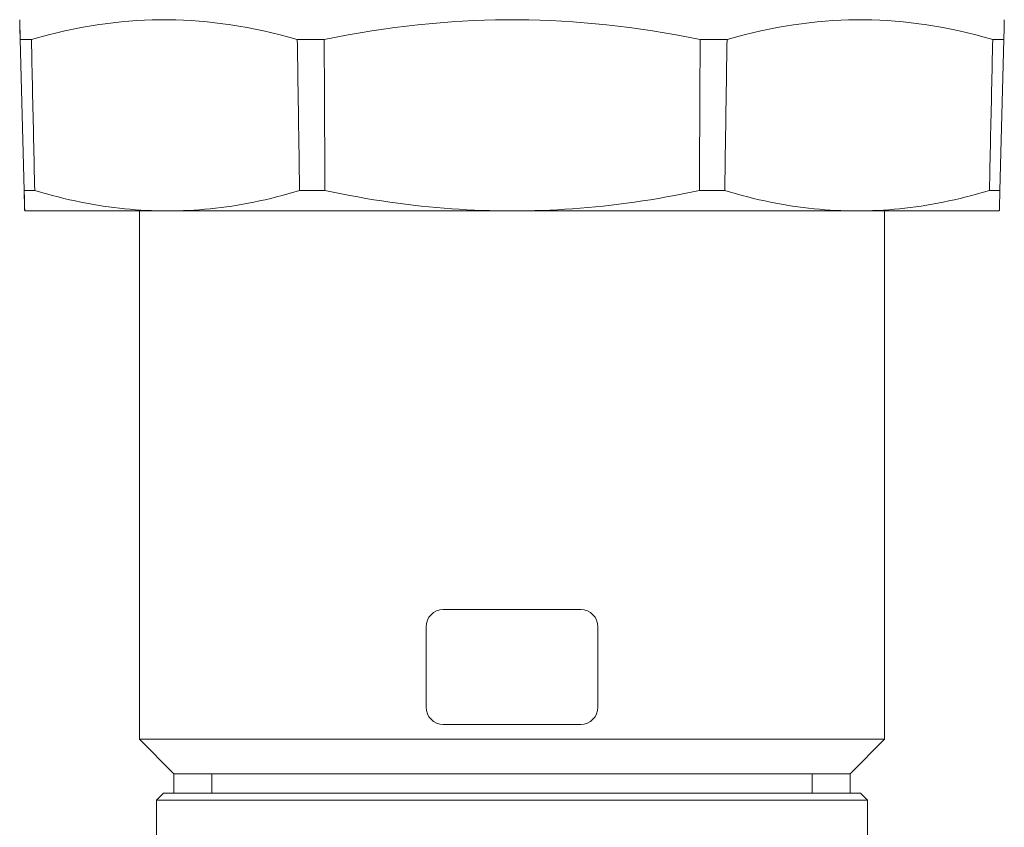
# Model space of a CAD drawing. Header units: millimetres. Extents: x 60394 to 199354, y 20895 to 166073.
# Tile 313 of 565: x 146709 to 146795, y 27230 to 27300. Entities that reach past the tile are written whole.
import ezdxf

# ---------------------------------------------------------------- set-up
doc = ezdxf.new("R2010")
doc.units = ezdxf.units.MM
doc.layers.add('UT_ZARIZENI - ARMATURY', color=6, linetype='Continuous', lineweight=5)

msp = doc.modelspace()

# ---------------------------------------------------------------- linework, layer by layer
at = {"layer": 'UT_ZARIZENI - ARMATURY'}
for p, q in [((146709.376, 27300.05), (146709.375, 27300.062)), ((146709.375, 27300.062), (146709.375, 27300.062)), ((146709.375, 27300.062), (146709.375, 27300.05)), ((146709.375, 27300.05), (146709.375, 27300.025)), ((146709.375, 27300.025), (146709.376, 27299.988)), ((146709.377, 27300.025), (146709.376, 27300.05)), ((146709.378, 27299.988), (146709.377, 27300.025)), ((146720.262, 27300.025), (146719.581, 27299.988)), ((146720.942, 27300.05), (146720.262, 27300.025)), ((146721.622, 27300.062), (146720.942, 27300.05)), ((146722.301, 27300.062), (146721.622, 27300.062)), ((146722.981, 27300.05), (146722.301, 27300.062)), ((146723.662, 27300.025), (146722.981, 27300.05)), ((146724.345, 27299.988), (146723.662, 27300.025)), ((146749.923, 27300.025), (146748.959, 27299.988)), ((146750.885, 27300.05), (146749.923, 27300.025)), ((146751.846, 27300.062), (146750.885, 27300.05)), ((146752.807, 27300.062), (146751.846, 27300.062)), ((146753.768, 27300.05), (146752.807, 27300.062)), ((146754.73, 27300.025), (146753.768, 27300.05)), ((146755.694, 27299.988), (146754.73, 27300.025)), ((146780.983, 27300.025), (146780.301, 27299.988)), ((146781.664, 27300.05), (146780.983, 27300.025)), ((146782.343, 27300.062), (146781.664, 27300.05)), ((146783.022, 27300.062), (146782.343, 27300.062)), ((146783.701, 27300.05), (146783.022, 27300.062)), ((146784.381, 27300.025), (146783.701, 27300.05)), ((146785.062, 27299.988), (146784.381, 27300.025)), ((146795.248, 27300.017), (146795.247, 27299.99)), ((146795.248, 27300.063), (146795.248, 27300.06)), ((146795.248, 27300.06), (146795.248, 27300.051)), ((146795.248, 27300.051), (146795.248, 27300.037)), ((146795.248, 27300.037), (146795.248, 27300.017)), ((146709.376, 27299.988), (146709.377, 27299.939)), ((146709.377, 27299.939), (146709.378, 27299.878)), ((146709.38, 27299.939), (146709.378, 27299.988)), ((146709.378, 27299.878), (146709.38, 27299.804)), ((146709.382, 27299.878), (146709.38, 27299.939)), ((146709.38, 27299.804), (146709.382, 27299.717)), ((146709.384, 27299.804), (146709.382, 27299.878)), ((146709.382, 27299.717), (146709.384, 27299.618)), ((146709.387, 27299.717), (146709.384, 27299.804)), ((146709.384, 27299.618), (146709.387, 27299.505)), ((146709.39, 27299.618), (146709.387, 27299.717)), ((146709.387, 27299.505), (146709.389, 27299.38)), ((146709.389, 27299.38), (146709.393, 27299.242)), ((146709.393, 27299.505), (146709.39, 27299.618)), ((146709.397, 27299.38), (146709.393, 27299.505)), ((146709.393, 27299.242), (146709.396, 27299.09)), ((146709.4, 27299.242), (146709.397, 27299.38)), ((146709.405, 27299.09), (146709.4, 27299.242)), ((146714.034, 27299.242), (146713.321, 27299.09)), ((146714.742, 27299.38), (146714.034, 27299.242)), ((146715.444, 27299.505), (146714.742, 27299.38)), ((146716.142, 27299.618), (146715.444, 27299.505)), ((146716.836, 27299.717), (146716.142, 27299.618)), ((146717.526, 27299.804), (146716.836, 27299.717)), ((146718.213, 27299.878), (146717.526, 27299.804)), ((146718.898, 27299.939), (146718.213, 27299.878)), ((146719.581, 27299.988), (146718.898, 27299.939)), ((146725.029, 27299.939), (146724.345, 27299.988)), ((146725.716, 27299.878), (146725.029, 27299.939)), ((146726.406, 27299.804), (146725.716, 27299.878)), ((146727.099, 27299.717), (146726.406, 27299.804)), ((146727.797, 27299.618), (146727.099, 27299.717)), ((146728.499, 27299.505), (146727.797, 27299.618)), ((146729.206, 27299.38), (146728.499, 27299.505)), ((146729.919, 27299.242), (146729.206, 27299.38)), ((146730.638, 27299.09), (146729.919, 27299.242)), ((146741.098, 27299.242), (146740.085, 27299.09)), ((146742.102, 27299.38), (146741.098, 27299.242)), ((146743.098, 27299.505), (146742.102, 27299.38)), ((146744.088, 27299.618), (146743.098, 27299.505)), ((146745.071, 27299.717), (146744.088, 27299.618)), ((146746.05, 27299.804), (146745.071, 27299.717)), ((146747.023, 27299.878), (146746.05, 27299.804)), ((146747.993, 27299.939), (146747.023, 27299.878)), ((146748.959, 27299.988), (146747.993, 27299.939)), ((146756.66, 27299.939), (146755.694, 27299.988)), ((146757.63, 27299.878), (146756.66, 27299.939)), ((146758.603, 27299.804), (146757.63, 27299.878)), ((146759.581, 27299.717), (146758.603, 27299.804)), ((146760.565, 27299.618), (146759.581, 27299.717)), ((146761.554, 27299.505), (146760.565, 27299.618)), ((146762.551, 27299.38), (146761.554, 27299.505)), ((146763.555, 27299.242), (146762.551, 27299.38)), ((146764.567, 27299.09), (146763.555, 27299.242)), ((146774.731, 27299.242), (146774.012, 27299.09)), ((146775.443, 27299.38), (146774.731, 27299.242)), ((146776.15, 27299.505), (146775.443, 27299.38)), ((146776.851, 27299.618), (146776.15, 27299.505)), ((146777.548, 27299.717), (146776.851, 27299.618)), ((146778.241, 27299.804), (146777.548, 27299.717)), ((146778.931, 27299.878), (146778.241, 27299.804)), ((146779.617, 27299.939), (146778.931, 27299.878)), ((146780.301, 27299.988), (146779.617, 27299.939)), ((146785.744, 27299.939), (146785.062, 27299.988)), ((146786.428, 27299.878), (146785.744, 27299.939)), ((146787.115, 27299.804), (146786.428, 27299.878)), ((146787.805, 27299.717), (146787.115, 27299.804)), ((146788.498, 27299.618), (146787.805, 27299.717)), ((146789.195, 27299.505), (146788.498, 27299.618)), ((146789.897, 27299.38), (146789.195, 27299.505)), ((146790.605, 27299.242), (146789.897, 27299.38)), ((146791.318, 27299.09), (146790.605, 27299.242)), ((146795.23, 27299.213), (146795.227, 27299.109)), ((146795.232, 27299.312), (146795.23, 27299.213)), ((146795.234, 27299.404), (146795.232, 27299.312)), ((146795.236, 27299.49), (146795.234, 27299.404)), ((146795.238, 27299.569), (146795.236, 27299.49)), ((146795.24, 27299.643), (146795.238, 27299.569)), ((146795.241, 27299.71), (146795.24, 27299.643)), ((146795.243, 27299.772), (146795.241, 27299.71)), ((146795.244, 27299.827), (146795.243, 27299.772)), ((146795.245, 27299.877), (146795.244, 27299.827)), ((146795.246, 27299.921), (146795.245, 27299.877)), ((146795.247, 27299.958), (146795.246, 27299.921)), ((146795.247, 27299.99), (146795.247, 27299.958)), ((146709.396, 27299.09), (146709.4, 27298.924)), ((146709.4, 27298.924), (146709.405, 27298.744)), ((146709.409, 27298.924), (146709.405, 27299.09)), ((146709.405, 27298.744), (146709.409, 27298.551)), ((146709.415, 27298.744), (146709.409, 27298.924)), ((146709.409, 27298.551), (146709.415, 27298.342)), ((146709.42, 27298.551), (146709.415, 27298.744)), ((146709.76, 27285.167), (146709.415, 27298.342)), ((146709.426, 27298.342), (146709.42, 27298.551)), ((146709.426, 27298.342), (146710.397, 27298.342)), ((146709.426, 27298.342), (146709.771, 27285.167)), ((146711.14, 27298.551), (146710.397, 27298.342)), ((146710.397, 27298.342), (146710.409, 27297.792)), ((146711.874, 27298.744), (146711.14, 27298.551)), ((146712.601, 27298.924), (146711.874, 27298.744)), ((146713.321, 27299.09), (146712.601, 27298.924)), ((146731.364, 27298.924), (146730.638, 27299.09)), ((146732.098, 27298.744), (146731.364, 27298.924)), ((146732.839, 27298.551), (146732.098, 27298.744)), ((146733.589, 27298.342), (146732.839, 27298.551)), ((146733.589, 27298.342), (146735.933, 27298.342)), ((146733.598, 27297.792), (146733.589, 27298.342)), ((146736.988, 27298.551), (146735.933, 27298.342)), ((146735.933, 27298.342), (146735.935, 27297.792)), ((146738.031, 27298.744), (146736.988, 27298.551)), ((146739.063, 27298.924), (146738.031, 27298.744)), ((146740.085, 27299.09), (146739.063, 27298.924)), ((146765.589, 27298.924), (146764.567, 27299.09)), ((146766.622, 27298.744), (146765.589, 27298.924)), ((146767.665, 27298.551), (146766.622, 27298.744)), ((146768.72, 27298.342), (146767.665, 27298.551)), ((146768.72, 27298.342), (146768.717, 27297.792)), ((146768.72, 27298.342), (146771.063, 27298.342)), ((146771.054, 27297.792), (146771.063, 27298.342)), ((146771.813, 27298.551), (146771.063, 27298.342)), ((146772.554, 27298.744), (146771.813, 27298.551)), ((146773.286, 27298.924), (146772.554, 27298.744)), ((146774.012, 27299.09), (146773.286, 27298.924)), ((146792.037, 27298.924), (146791.318, 27299.09)), ((146792.763, 27298.744), (146792.037, 27298.924)), ((146793.497, 27298.551), (146792.763, 27298.744)), ((146794.239, 27298.342), (146793.497, 27298.551)), ((146794.227, 27297.792), (146794.239, 27298.342)), ((146794.239, 27298.342), (146795.209, 27298.342)), ((146794.864, 27285.167), (146795.209, 27298.342)), ((146795.212, 27298.487), (146795.209, 27298.342)), ((146795.216, 27298.625), (146795.212, 27298.487)), ((146795.219, 27298.756), (146795.216, 27298.625)), ((146795.222, 27298.88), (146795.219, 27298.756)), ((146795.225, 27298.998), (146795.222, 27298.88)), ((146795.227, 27299.109), (146795.225, 27298.998)), ((146710.409, 27297.792), (146710.421, 27297.242)), ((146733.606, 27297.242), (146733.598, 27297.792)), ((146735.935, 27297.792), (146735.938, 27297.242)), ((146768.717, 27297.792), (146768.715, 27297.242)), ((146771.046, 27297.242), (146771.054, 27297.792)), ((146794.215, 27297.242), (146794.227, 27297.792)), ((146710.421, 27297.242), (146710.433, 27296.692)), ((146710.433, 27296.692), (146710.445, 27296.143)), ((146733.614, 27296.692), (146733.606, 27297.242)), ((146733.622, 27296.143), (146733.614, 27296.692)), ((146735.938, 27297.242), (146735.941, 27296.692)), ((146735.941, 27296.692), (146735.943, 27296.143)), ((146768.712, 27296.692), (146768.709, 27296.143)), ((146768.715, 27297.242), (146768.712, 27296.692)), ((146771.03, 27296.143), (146771.038, 27296.692)), ((146771.038, 27296.692), (146771.046, 27297.242)), ((146794.191, 27296.143), (146794.203, 27296.692)), ((146794.203, 27296.692), (146794.215, 27297.242)), ((146710.445, 27296.143), (146710.457, 27295.593)), ((146733.631, 27295.593), (146733.622, 27296.143)), ((146735.943, 27296.143), (146735.946, 27295.593)), ((146768.709, 27296.143), (146768.707, 27295.593)), ((146771.021, 27295.593), (146771.03, 27296.143)), ((146794.179, 27295.593), (146794.191, 27296.143)), ((146710.457, 27295.593), (146710.469, 27295.043)), ((146710.469, 27295.043), (146710.482, 27294.494)), ((146733.639, 27295.043), (146733.631, 27295.593)), ((146733.647, 27294.494), (146733.639, 27295.043)), ((146735.946, 27295.593), (146735.949, 27295.043)), ((146735.949, 27295.043), (146735.951, 27294.494)), ((146768.704, 27295.043), (146768.701, 27294.494)), ((146768.707, 27295.593), (146768.704, 27295.043)), ((146771.005, 27294.494), (146771.013, 27295.043)), ((146771.013, 27295.043), (146771.021, 27295.593)), ((146794.155, 27294.494), (146794.167, 27295.043)), ((146794.167, 27295.043), (146794.179, 27295.593)), ((146710.482, 27294.494), (146710.494, 27293.945)), ((146733.656, 27293.945), (146733.647, 27294.494)), ((146735.951, 27294.494), (146735.954, 27293.945)), ((146768.701, 27294.494), (146768.699, 27293.945)), ((146770.996, 27293.945), (146771.005, 27294.494)), ((146794.143, 27293.945), (146794.155, 27294.494)), ((146710.494, 27293.945), (146710.506, 27293.395)), ((146710.506, 27293.395), (146710.518, 27292.846)), ((146733.664, 27293.395), (146733.656, 27293.945)), ((146733.672, 27292.846), (146733.664, 27293.395)), ((146735.954, 27293.945), (146735.957, 27293.395)), ((146735.957, 27293.395), (146735.959, 27292.846)), ((146768.696, 27293.395), (146768.693, 27292.846)), ((146768.699, 27293.945), (146768.696, 27293.395)), ((146770.98, 27292.846), (146770.988, 27293.395)), ((146770.988, 27293.395), (146770.996, 27293.945)), ((146794.118, 27292.846), (146794.13, 27293.395)), ((146794.13, 27293.395), (146794.143, 27293.945)), ((146710.518, 27292.846), (146710.53, 27292.297)), ((146710.53, 27292.297), (146710.542, 27291.748)), ((146733.68, 27292.297), (146733.672, 27292.846)), ((146733.689, 27291.748), (146733.68, 27292.297)), ((146735.959, 27292.846), (146735.962, 27292.297)), ((146735.962, 27292.297), (146735.965, 27291.748)), ((146768.691, 27292.297), (146768.688, 27291.748)), ((146768.693, 27292.846), (146768.691, 27292.297)), ((146770.963, 27291.748), (146770.971, 27292.297)), ((146770.971, 27292.297), (146770.98, 27292.846)), ((146794.094, 27291.748), (146794.106, 27292.297)), ((146794.106, 27292.297), (146794.118, 27292.846)), ((146710.542, 27291.748), (146710.554, 27291.199)), ((146733.697, 27291.199), (146733.689, 27291.748)), ((146735.965, 27291.748), (146735.967, 27291.199)), ((146768.688, 27291.748), (146768.685, 27291.199)), ((146770.955, 27291.199), (146770.963, 27291.748)), ((146794.082, 27291.199), (146794.094, 27291.748)), ((146710.554, 27291.199), (146710.566, 27290.65)), ((146710.566, 27290.65), (146710.578, 27290.101)), ((146733.705, 27290.65), (146733.697, 27291.199)), ((146733.714, 27290.101), (146733.705, 27290.65)), ((146735.967, 27291.199), (146735.97, 27290.65)), ((146735.97, 27290.65), (146735.972, 27290.101)), ((146768.683, 27290.65), (146768.68, 27290.101)), ((146768.685, 27291.199), (146768.683, 27290.65)), ((146770.938, 27290.101), (146770.947, 27290.65)), ((146770.947, 27290.65), (146770.955, 27291.199)), ((146794.058, 27290.101), (146794.07, 27290.65)), ((146794.07, 27290.65), (146794.082, 27291.199)), ((146710.578, 27290.101), (146710.59, 27289.553)), ((146733.722, 27289.553), (146733.714, 27290.101)), ((146735.972, 27290.101), (146735.975, 27289.553)), ((146768.68, 27290.101), (146768.677, 27289.553)), ((146770.93, 27289.553), (146770.938, 27290.101)), ((146794.046, 27289.553), (146794.058, 27290.101)), ((146710.59, 27289.553), (146710.602, 27289.004)), ((146710.602, 27289.004), (146710.614, 27288.456)), ((146733.73, 27289.004), (146733.722, 27289.553)), ((146733.738, 27288.456), (146733.73, 27289.004)), ((146735.975, 27289.553), (146735.978, 27289.004)), ((146735.978, 27289.004), (146735.98, 27288.456)), ((146768.675, 27289.004), (146768.672, 27288.456)), ((146768.677, 27289.553), (146768.675, 27289.004)), ((146770.913, 27288.456), (146770.922, 27289.004)), ((146770.922, 27289.004), (146770.93, 27289.553)), ((146794.022, 27288.456), (146794.034, 27289.004)), ((146794.034, 27289.004), (146794.046, 27289.553)), ((146710.614, 27288.456), (146710.626, 27287.907)), ((146733.747, 27287.907), (146733.738, 27288.456)), ((146735.98, 27288.456), (146735.983, 27287.907)), ((146768.672, 27288.456), (146768.669, 27287.907)), ((146770.905, 27287.907), (146770.913, 27288.456)), ((146794.01, 27287.907), (146794.022, 27288.456)), ((146710.626, 27287.907), (146710.638, 27287.359)), ((146710.638, 27287.359), (146710.65, 27286.811)), ((146733.755, 27287.359), (146733.747, 27287.907)), ((146733.763, 27286.811), (146733.755, 27287.359)), ((146735.983, 27287.907), (146735.986, 27287.359)), ((146735.986, 27287.359), (146735.988, 27286.811)), ((146768.667, 27287.359), (146768.664, 27286.811)), ((146768.669, 27287.907), (146768.667, 27287.359)), ((146770.889, 27286.811), (146770.897, 27287.359)), ((146770.897, 27287.359), (146770.905, 27287.907)), ((146793.986, 27286.811), (146793.998, 27287.359)), ((146793.998, 27287.359), (146794.01, 27287.907)), ((146710.65, 27286.811), (146710.662, 27286.263)), ((146710.662, 27286.263), (146710.674, 27285.715)), ((146733.771, 27286.263), (146733.763, 27286.811)), ((146733.78, 27285.715), (146733.771, 27286.263)), ((146735.988, 27286.811), (146735.991, 27286.263)), ((146735.991, 27286.263), (146735.994, 27285.715)), ((146768.661, 27286.263), (146768.659, 27285.715)), ((146768.664, 27286.811), (146768.661, 27286.263)), ((146770.872, 27285.715), (146770.88, 27286.263)), ((146770.88, 27286.263), (146770.889, 27286.811)), ((146793.962, 27285.715), (146793.974, 27286.263)), ((146793.974, 27286.263), (146793.986, 27286.811)), ((146710.674, 27285.715), (146710.686, 27285.167)), ((146733.788, 27285.167), (146733.78, 27285.715)), ((146735.994, 27285.715), (146735.996, 27285.167)), ((146768.659, 27285.715), (146768.656, 27285.167)), ((146770.864, 27285.167), (146770.872, 27285.715)), ((146793.95, 27285.167), (146793.962, 27285.715)), ((146709.764, 27285.017), (146709.76, 27285.167)), ((146709.768, 27284.875), (146709.764, 27285.017)), ((146709.772, 27284.739), (146709.768, 27284.875)), ((146710.686, 27285.167), (146709.771, 27285.167)), ((146709.771, 27285.167), (146709.774, 27285.017)), ((146709.775, 27284.611), (146709.772, 27284.739)), ((146709.774, 27285.017), (146709.778, 27284.875)), ((146709.779, 27284.489), (146709.775, 27284.611)), ((146709.778, 27284.875), (146709.781, 27284.739)), ((146709.781, 27284.739), (146709.784, 27284.611)), ((146709.784, 27284.611), (146709.787, 27284.489)), ((146710.686, 27285.167), (146711.203, 27285.017)), ((146711.203, 27285.017), (146711.716, 27284.875)), ((146711.716, 27284.875), (146712.224, 27284.739)), ((146712.224, 27284.739), (146712.728, 27284.611)), ((146712.728, 27284.611), (146713.229, 27284.489)), ((146731.766, 27284.611), (146731.271, 27284.489)), ((146732.266, 27284.739), (146731.766, 27284.611)), ((146732.769, 27284.875), (146732.266, 27284.739)), ((146733.276, 27285.017), (146732.769, 27284.875)), ((146733.788, 27285.167), (146733.276, 27285.017)), ((146733.788, 27285.167), (146735.996, 27285.167)), ((146736.723, 27285.017), (146735.996, 27285.167)), ((146737.444, 27284.875), (146736.723, 27285.017)), ((146738.159, 27284.739), (146737.444, 27284.875)), ((146738.869, 27284.611), (146738.159, 27284.739)), ((146739.573, 27284.489), (146738.869, 27284.611)), ((146765.784, 27284.611), (146765.079, 27284.489)), ((146766.493, 27284.739), (146765.784, 27284.611)), ((146767.208, 27284.875), (146766.493, 27284.739)), ((146767.929, 27285.017), (146767.208, 27284.875)), ((146768.656, 27285.167), (146767.929, 27285.017)), ((146768.656, 27285.167), (146770.864, 27285.167)), ((146771.375, 27285.017), (146770.864, 27285.167)), ((146771.882, 27284.875), (146771.375, 27285.017)), ((146772.385, 27284.739), (146771.882, 27284.875)), ((146772.884, 27284.611), (146772.385, 27284.739)), ((146773.38, 27284.489), (146772.884, 27284.611)), ((146791.409, 27284.489), (146791.909, 27284.611)), ((146791.909, 27284.611), (146792.413, 27284.739)), ((146792.413, 27284.739), (146792.921, 27284.875)), ((146792.921, 27284.875), (146793.433, 27285.017)), ((146793.433, 27285.017), (146793.95, 27285.167)), ((146794.864, 27285.167), (146793.95, 27285.167)), ((146794.845, 27284.49), (146794.848, 27284.611)), ((146794.848, 27284.611), (146794.852, 27284.74)), ((146794.852, 27284.74), (146794.856, 27284.875)), ((146794.856, 27284.875), (146794.86, 27285.017)), ((146794.86, 27285.017), (146794.864, 27285.167)), ((146709.782, 27284.375), (146709.779, 27284.489)), ((146709.785, 27284.267), (146709.782, 27284.375)), ((146709.788, 27284.165), (146709.785, 27284.267)), ((146709.787, 27284.489), (146709.79, 27284.375)), ((146709.79, 27284.07), (146709.788, 27284.165)), ((146709.79, 27284.375), (146709.793, 27284.267)), ((146709.793, 27283.982), (146709.79, 27284.07)), ((146709.793, 27284.267), (146709.795, 27284.165)), ((146709.795, 27283.9), (146709.793, 27283.982)), ((146709.795, 27284.165), (146709.797, 27284.07)), ((146709.798, 27283.824), (146709.795, 27283.9)), ((146709.797, 27284.07), (146709.799, 27283.982)), ((146709.8, 27283.755), (146709.798, 27283.824)), ((146709.799, 27283.982), (146709.801, 27283.9)), ((146709.802, 27283.692), (146709.8, 27283.755)), ((146709.801, 27283.9), (146709.803, 27283.824)), ((146709.803, 27283.634), (146709.802, 27283.692)), ((146709.803, 27283.824), (146709.805, 27283.755)), ((146709.805, 27283.755), (146709.806, 27283.692)), ((146709.806, 27283.692), (146709.807, 27283.634)), ((146713.229, 27284.489), (146713.725, 27284.375)), ((146713.725, 27284.375), (146714.219, 27284.267)), ((146714.219, 27284.267), (146714.709, 27284.165)), ((146714.709, 27284.165), (146715.196, 27284.07)), ((146715.196, 27284.07), (146715.68, 27283.982)), ((146715.68, 27283.982), (146716.162, 27283.9)), ((146716.162, 27283.9), (146716.641, 27283.824)), ((146716.641, 27283.824), (146717.118, 27283.755)), ((146717.118, 27283.755), (146717.593, 27283.692)), ((146717.593, 27283.692), (146718.066, 27283.634)), ((146726.936, 27283.692), (146726.465, 27283.634)), ((146727.408, 27283.755), (146726.936, 27283.692)), ((146727.883, 27283.824), (146727.408, 27283.755)), ((146728.359, 27283.9), (146727.883, 27283.824)), ((146728.838, 27283.982), (146728.359, 27283.9)), ((146729.319, 27284.07), (146728.838, 27283.982)), ((146729.802, 27284.165), (146729.319, 27284.07)), ((146730.289, 27284.267), (146729.802, 27284.165)), ((146730.778, 27284.375), (146730.289, 27284.267)), ((146731.271, 27284.489), (146730.778, 27284.375)), ((146740.272, 27284.375), (146739.573, 27284.489)), ((146740.967, 27284.267), (146740.272, 27284.375)), ((146741.657, 27284.165), (146740.967, 27284.267)), ((146742.343, 27284.07), (146741.657, 27284.165)), ((146743.026, 27283.982), (146742.343, 27284.07)), ((146743.704, 27283.9), (146743.026, 27283.982)), ((146744.38, 27283.824), (146743.704, 27283.9)), ((146745.053, 27283.755), (146744.38, 27283.824)), ((146745.722, 27283.692), (146745.053, 27283.755)), ((146746.39, 27283.634), (146745.722, 27283.692)), ((146758.93, 27283.692), (146758.263, 27283.634)), ((146759.6, 27283.755), (146758.93, 27283.692)), ((146760.272, 27283.824), (146759.6, 27283.755)), ((146760.948, 27283.9), (146760.272, 27283.824)), ((146761.627, 27283.982), (146760.948, 27283.9)), ((146762.309, 27284.07), (146761.627, 27283.982)), ((146762.995, 27284.165), (146762.309, 27284.07)), ((146763.686, 27284.267), (146762.995, 27284.165)), ((146764.38, 27284.375), (146763.686, 27284.267)), ((146765.079, 27284.489), (146764.38, 27284.375)), ((146773.872, 27284.375), (146773.38, 27284.489)), ((146774.361, 27284.267), (146773.872, 27284.375)), ((146774.847, 27284.165), (146774.361, 27284.267)), ((146775.33, 27284.07), (146774.847, 27284.165)), ((146775.811, 27283.982), (146775.33, 27284.07)), ((146776.289, 27283.9), (146775.811, 27283.982)), ((146776.765, 27283.824), (146776.289, 27283.9)), ((146777.239, 27283.755), (146776.765, 27283.824)), ((146777.711, 27283.692), (146777.239, 27283.755)), ((146778.182, 27283.634), (146777.711, 27283.692)), ((146786.575, 27283.634), (146787.048, 27283.692)), ((146787.048, 27283.692), (146787.522, 27283.755)), ((146787.522, 27283.755), (146787.999, 27283.824)), ((146787.999, 27283.824), (146788.478, 27283.9)), ((146788.478, 27283.9), (146788.959, 27283.982)), ((146788.959, 27283.982), (146789.443, 27284.07)), ((146789.443, 27284.07), (146789.93, 27284.165)), ((146789.93, 27284.165), (146790.42, 27284.267)), ((146790.42, 27284.267), (146790.913, 27284.375)), ((146790.913, 27284.375), (146791.409, 27284.489)), ((146794.82, 27283.635), (146794.822, 27283.692)), ((146794.822, 27283.692), (146794.824, 27283.756)), ((146794.824, 27283.756), (146794.826, 27283.825)), ((146794.826, 27283.825), (146794.828, 27283.901)), ((146794.828, 27283.901), (146794.83, 27283.983)), ((146794.83, 27283.983), (146794.833, 27284.071)), ((146794.833, 27284.071), (146794.836, 27284.166)), ((146794.836, 27284.166), (146794.838, 27284.267)), ((146794.838, 27284.267), (146794.842, 27284.375)), ((146794.842, 27284.375), (146794.845, 27284.49)), ((146709.805, 27283.584), (146709.803, 27283.634)), ((146709.806, 27283.539), (146709.805, 27283.584)), ((146709.807, 27283.5), (146709.806, 27283.539)), ((146709.807, 27283.634), (146709.808, 27283.584)), ((146709.809, 27283.467), (146709.807, 27283.5)), ((146709.808, 27283.584), (146709.809, 27283.539)), ((146709.809, 27283.539), (146709.81, 27283.5)), ((146709.81, 27283.44), (146709.809, 27283.467)), ((146709.81, 27283.5), (146709.811, 27283.467)), ((146709.81, 27283.419), (146709.81, 27283.44)), ((146709.811, 27283.405), (146709.81, 27283.419)), ((146709.811, 27283.467), (146709.811, 27283.44)), ((146709.811, 27283.44), (146709.812, 27283.419)), ((146709.811, 27283.396), (146709.811, 27283.405)), ((146709.812, 27283.393), (146709.811, 27283.396)), ((146709.812, 27283.419), (146709.812, 27283.405)), ((146709.812, 27283.405), (146709.812, 27283.396)), ((146709.812, 27283.396), (146709.812, 27283.393)), ((146722.27, 27283.393), (146709.812, 27283.393)), ((146718.066, 27283.634), (146718.538, 27283.584)), ((146718.538, 27283.584), (146719.008, 27283.539)), ((146719.008, 27283.539), (146719.476, 27283.5)), ((146719.476, 27283.5), (146719.944, 27283.467)), ((146719.812, 27237.343), (146719.812, 27283.39)), ((146719.944, 27283.467), (146720.41, 27283.44)), ((146784.412, 27283.39), (146720.212, 27283.39)), ((146720.41, 27283.44), (146720.876, 27283.419)), ((146720.876, 27283.419), (146721.341, 27283.405)), ((146721.341, 27283.405), (146721.806, 27283.396)), ((146721.806, 27283.396), (146722.27, 27283.393)), ((146722.734, 27283.396), (146722.27, 27283.393)), ((146722.27, 27283.393), (146752.326, 27283.393)), ((146723.198, 27283.405), (146722.734, 27283.396)), ((146723.663, 27283.419), (146723.198, 27283.405)), ((146724.128, 27283.44), (146723.663, 27283.419)), ((146724.593, 27283.467), (146724.128, 27283.44)), ((146725.06, 27283.5), (146724.593, 27283.467)), ((146725.527, 27283.539), (146725.06, 27283.5)), ((146725.995, 27283.584), (146725.527, 27283.539)), ((146726.465, 27283.634), (146725.995, 27283.584)), ((146747.055, 27283.584), (146746.39, 27283.634)), ((146747.718, 27283.539), (146747.055, 27283.584)), ((146748.38, 27283.5), (146747.718, 27283.539)), ((146749.04, 27283.467), (146748.38, 27283.5)), ((146749.698, 27283.44), (146749.04, 27283.467)), ((146750.356, 27283.419), (146749.698, 27283.44)), ((146751.013, 27283.405), (146750.356, 27283.419)), ((146751.67, 27283.396), (146751.013, 27283.405)), ((146752.326, 27283.393), (146751.67, 27283.396)), ((146752.983, 27283.396), (146752.326, 27283.393)), ((146752.326, 27283.393), (146782.374, 27283.393)), ((146753.639, 27283.405), (146752.983, 27283.396)), ((146754.296, 27283.419), (146753.639, 27283.405)), ((146754.954, 27283.44), (146754.296, 27283.419)), ((146755.613, 27283.467), (146754.954, 27283.44)), ((146756.273, 27283.5), (146755.613, 27283.467)), ((146756.934, 27283.539), (146756.273, 27283.5)), ((146757.598, 27283.584), (146756.934, 27283.539)), ((146758.263, 27283.634), (146757.598, 27283.584)), ((146778.651, 27283.584), (146778.182, 27283.634)), ((146779.119, 27283.539), (146778.651, 27283.584)), ((146779.586, 27283.5), (146779.119, 27283.539)), ((146780.052, 27283.467), (146779.586, 27283.5)), ((146780.517, 27283.44), (146780.052, 27283.467)), ((146780.982, 27283.419), (146780.517, 27283.44)), ((146781.446, 27283.405), (146780.982, 27283.419)), ((146781.91, 27283.396), (146781.446, 27283.405)), ((146782.374, 27283.393), (146781.91, 27283.396)), ((146782.374, 27283.393), (146782.838, 27283.396)), ((146794.812, 27283.393), (146782.374, 27283.393)), ((146782.838, 27283.396), (146783.302, 27283.405)), ((146783.302, 27283.405), (146783.767, 27283.419)), ((146783.767, 27283.419), (146784.232, 27283.44)), ((146784.232, 27283.44), (146784.699, 27283.467)), ((146784.699, 27283.467), (146785.166, 27283.5)), ((146784.812, 27237.343), (146784.812, 27283.39)), ((146785.166, 27283.5), (146785.634, 27283.539)), ((146785.634, 27283.539), (146786.104, 27283.584)), ((146786.104, 27283.584), (146786.575, 27283.634)), ((146794.812, 27283.405), (146794.813, 27283.42)), ((146794.812, 27283.396), (146794.812, 27283.405)), ((146794.812, 27283.393), (146794.812, 27283.396)), ((146794.813, 27283.42), (146794.814, 27283.441)), ((146794.814, 27283.441), (146794.815, 27283.468)), ((146794.815, 27283.468), (146794.816, 27283.5)), ((146794.816, 27283.5), (146794.817, 27283.539)), ((146794.817, 27283.539), (146794.818, 27283.584)), ((146794.818, 27283.584), (146794.82, 27283.635)), ((146746.312, 27248.643), (146752.312, 27248.643)), ((146752.312, 27248.643), (146758.312, 27248.643)), ((146744.812, 27240.143), (146744.812, 27247.143)), ((146759.812, 27240.143), (146759.812, 27247.143)), ((146746.312, 27238.643), (146752.312, 27238.643)), ((146752.312, 27238.643), (146758.312, 27238.643)), ((146784.812, 27237.343), (146719.812, 27237.343)), ((146722.812, 27234.343), (146719.812, 27237.343)), ((146781.812, 27234.343), (146784.812, 27237.343)), ((146781.812, 27234.343), (146722.812, 27234.343)), ((146722.812, 27232.643), (146722.812, 27234.343)), ((146781.812, 27234.343), (146722.812, 27234.343)), ((146726.144, 27234.343), (146726.144, 27232.643)), ((146778.479, 27232.643), (146778.479, 27234.343)), ((146781.812, 27232.643), (146781.812, 27234.343)), ((146721.912, 27232.643), (146721.312, 27232.043)), ((146782.712, 27232.643), (146721.912, 27232.643)), ((146782.712, 27232.643), (146783.312, 27232.043)), ((146783.312, 27232.043), (146721.312, 27232.043)), ((146721.312, 27224.367), (146721.312, 27232.043)), ((146783.312, 27224.367), (146783.312, 27232.043))]:
    msp.add_line(p, q, dxfattribs=at)
for centre, radius, start, end in [((146717.812, 27283.39), 2, 0, 0.08238), ((146786.812, 27283.39), 2, 179.91762, 180), ((146746.312, 27247.143), 1.5, 90, 180), ((146758.312, 27247.143), 1.5, 0, 90), ((146746.312, 27240.143), 1.5, 180, 270), ((146758.312, 27240.143), 1.5, 270, 0)]:
    msp.add_arc(centre, radius, start, end, dxfattribs=at)

doc.saveas('drawing.dxf')
